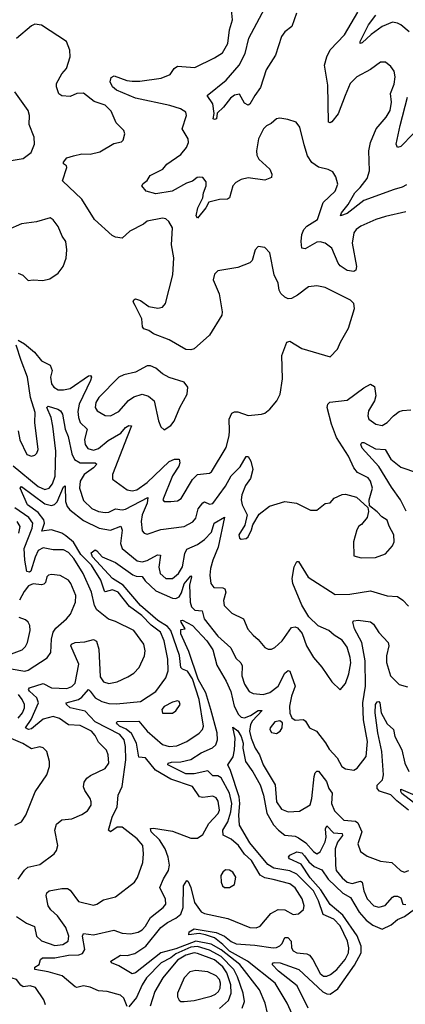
# Model space of a CAD drawing. Extents: x 1550320 to 1685906, y 509093 to 640511.
# Tile 468 of 532: x 1679945 to 1682242, y 588158 to 594026. Entities that reach past the tile are written whole.
import ezdxf

# ---------------------------------------------------------------- set-up
doc = ezdxf.new("R2010")
doc.units = 0

msp = doc.modelspace()

# ---------------------------------------------------------------- linework, layer by layer
at = {"layer": '0CON20XD'}
for points in [[(1681640.3, 593280.3), (1681614, 593385), (1681591.2, 593415), (1681541.3, 593431.3), (1681495, 593439.5), (1681475, 593435.6), (1681442.2, 593407.7), (1681415, 593394.1), (1681397.2, 593375), (1681367.3, 593315), (1681355.3, 593245), (1681358.1, 593218.1), (1681368.9, 593195), (1681435.7, 593135), (1681447.1, 593105), (1681444, 593085), (1681405, 593069.5), (1681305, 593083.3), (1681265, 593073.2), (1681233.3, 593055), (1681214.6, 593035), (1681195, 592963.8), (1681183, 592957), (1681135, 592954.6), (1681071.8, 592938.2), (1681054.6, 592905), (1681005, 592844), (1680996.2, 592856.2), (1681006.2, 592905), (1681036.2, 592965), (1681040, 592995), (1681056.1, 593035), (1681055, 593060), (1681036.2, 593085), (1681015, 593087.9), (1681002, 593085), (1680975, 593063.1), (1680939.2, 593050.8), (1680852.9, 593005), (1680755, 592987.9), (1680697.5, 593005), (1680673.3, 593035), (1680680.7, 593049.3), (1680705, 593067.5), (1680721.9, 593098.1), (1680798, 593135), (1680822, 593165), (1680905, 593223.5), (1680938.2, 593265), (1680950, 593295), (1680948.2, 593315), (1680912.9, 593375), (1680939.4, 593455), (1680934.2, 593475), (1680902, 593495), (1680838.8, 593515), (1680635, 593557.8), (1680521.2, 593605), (1680498.5, 593625), (1680484.4, 593655), (1680488.8, 593681.2), (1680508.6, 593691.4), (1680583.6, 593663.6), (1680615, 593659), (1680660.3, 593659.8), (1680787.4, 593677.4), (1680840.5, 593699.5), (1680865, 593735.7), (1680885, 593748.1), (1680988, 593742), (1681105, 593797.8), (1681152.1, 593827.9), (1681184.6, 593885), (1681195.4, 593965), (1681212.9, 594025), (1681205.6, 594105)], [(1681594.6, 594065), (1681565.5, 593985), (1681525, 593953.6), (1681504.7, 593925), (1681468.2, 593815), (1681413, 593727), (1681379.1, 593620.9), (1681345.8, 593574.2), (1681315, 593522.5), (1681305, 593515.7), (1681285, 593528.6), (1681255, 593581.5), (1681224.1, 593575.9), (1681201.2, 593558.8), (1681158.6, 593505), (1681120.7, 593469.3), (1681116.7, 593435), (1681105, 593431.2), (1681097.5, 593435), (1681102.5, 593467.5), (1681095.9, 593524.1), (1681061.2, 593575), (1681174.5, 593665), (1681252.6, 593755), (1681288.6, 593825), (1681309.1, 593915), (1681421.8, 594125)], [(1682248.3, 593041.7), (1682222.7, 593027.3), (1682175.3, 593014.7), (1681995, 592949.3), (1681895, 592870.9), (1681856.4, 592856.4), (1681861.4, 592875), (1681902.2, 592925), (1681941.2, 592995), (1681973.3, 593025), (1682015, 593078.6), (1682029.3, 593125), (1682025.4, 593245), (1682034.5, 593295), (1682067.8, 593375), (1682128.5, 593445), (1682152.7, 593485), (1682160.8, 593535), (1682154.7, 593585.3), (1682175, 593641.2), (1682182.3, 593685), (1682175, 593719.2), (1682155, 593747.1), (1682125, 593772), (1682095, 593772.5), (1682035, 593728.6), (1681954.3, 593685), (1681914.4, 593645), (1681883.6, 593575), (1681841.5, 593465), (1681805, 593418), (1681795, 593411.2), (1681784.2, 593415), (1681779.8, 593635), (1681761.3, 593755), (1681774.6, 593805), (1681793.8, 593846.2), (1681879.6, 593935), (1681960, 594070)], [(1682265, 593953.1), (1682215, 593995.5), (1682195, 594006.2), (1682165, 594011.8), (1682104.5, 593985), (1682038, 593938), (1681985, 593887.1), (1681973.1, 593883.1), (1681972.2, 593895), (1682022.9, 593995), (1682066.2, 594053.8)], [(1680585, 591540), (1680497.5, 591315), (1680497.7, 591287.7), (1680585, 591223.5), (1680615, 591217.9), (1680643.6, 591223.6), (1680705, 591267.3), (1680835, 591393.8), (1680866.7, 591406.7), (1680895, 591406.9), (1680898.8, 591385), (1680893.6, 591365), (1680855, 591307.8), (1680797.1, 591165), (1680805, 591154.3), (1680845, 591153.6), (1680885, 591159.1), (1680906.9, 591173.1), (1680975, 591285.7), (1681004.1, 591315.9), (1681075, 591323.1), (1681087.8, 591332.2), (1681174, 591476), (1681193.6, 591545), (1681193.8, 591575), (1681193.5, 591645), (1681209.4, 591680.6), (1681225, 591688.1), (1681245, 591688.1), (1681305, 591667.5), (1681385.6, 591674.4), (1681405, 591680.8), (1681435.5, 591704.5), (1681477.5, 591755), (1681496.9, 591795), (1681509.5, 591885), (1681507.1, 592025), (1681536.2, 592103.8), (1681555, 592109.5), (1681625, 592065.7), (1681795, 592017.5), (1681838.3, 592061.7), (1681856, 592105), (1681903, 592187), (1681939.6, 592305), (1681935, 592334), (1681914.7, 592354.7), (1681765, 592429.5), (1681715, 592440.6), (1681665.5, 592434.5), (1681600.6, 592385), (1681565, 592364.4), (1681545, 592363.1), (1681525, 592371.4), (1681501.4, 592395), (1681490.6, 592415), (1681484.4, 592455), (1681460, 592505), (1681435.6, 592635.6), (1681405, 592667.5), (1681365, 592673.3), (1681346.7, 592655), (1681328.8, 592591.2), (1681315, 592576.7), (1681245, 592548.8), (1681125, 592528.8), (1681105, 592510), (1681098, 592475), (1681133, 592393), (1681151.4, 592285), (1681150, 592265), (1681074.7, 592145.3), (1680985, 592064.5), (1680965, 592057.5), (1680935, 592060.9), (1680835, 592117.6), (1680742.8, 592152.8), (1680715, 592174.2), (1680685, 592183.8), (1680676.2, 592195), (1680673, 592243), (1680632.3, 592322.3), (1680621.2, 592345), (1680623.9, 592356.1), (1680635, 592362.5), (1680665, 592353.3), (1680715, 592315.8), (1680767.4, 592307.4), (1680795, 592311.8), (1680813.5, 592335), (1680857.9, 592505), (1680862.4, 592607.6), (1680848.5, 592685), (1680854.3, 592785), (1680833.2, 592823.2), (1680815, 592838.8), (1680795, 592843.8), (1680705, 592826.2), (1680682.7, 592807.3), (1680600, 592765), (1680555.8, 592724.2), (1680515, 592730.8), (1680495, 592740.8), (1680391.1, 592835), (1680315.8, 592955.8), (1680200.8, 593065), (1680226.2, 593145), (1680223.3, 593155), (1680206.4, 593166.4), (1680205, 593177.5), (1680225, 593202), (1680264.5, 593215.5), (1680315, 593225.6), (1680365, 593223.8), (1680421.9, 593238.1), (1680505, 593287.5), (1680552.3, 593297.7), (1680561.7, 593308.3), (1680571.2, 593345), (1680565, 593366.2), (1680520.4, 593410.4), (1680490.6, 593480.6), (1680455, 593515.6), (1680388.7, 593538.7), (1680325, 593587.5), (1680285, 593585.6), (1680245, 593568.6), (1680195, 593572.5), (1680178, 593585), (1680164, 593625), (1680164.3, 593645), (1680196.1, 593703.9), (1680224.5, 593735), (1680246, 593804), (1680242.8, 593845), (1680223.1, 593895), (1680075, 593992.9), (1680035, 593998.6), (1680015, 593989.3), (1679925, 593912.9)], [(1679882.5, 593185), (1679965, 593198.6), (1680013.8, 593235), (1680033.8, 593285), (1680032, 593325), (1680000.9, 593400.9), (1680003.8, 593455), (1679995.3, 593485), (1679915, 593595.7)], [(1682289.5, 593345), (1682215, 593271.2), (1682195, 593263.3), (1682188.6, 593285), (1682210.5, 593395), (1682256, 593565)], [(1682245, 592880.3), (1682125, 592852.8), (1682067.5, 592835), (1681977.5, 592795), (1681949.4, 592775), (1681935.6, 592755), (1681925.4, 592695), (1681950.9, 592555), (1681946.5, 592533.5), (1681935.6, 592524.4), (1681895, 592530.8), (1681855, 592559.1), (1681842, 592575), (1681805, 592664.6), (1681765, 592694.7), (1681735, 592702.4), (1681715, 592700.3), (1681645, 592660.6), (1681626.2, 592665), (1681620.9, 592705), (1681626.2, 592745), (1681637.9, 592775), (1681655, 592794.5), (1681719.6, 592835), (1681752.7, 592937.3), (1681825, 593003.1), (1681841.1, 593045), (1681829.1, 593089.1), (1681809.5, 593119.5), (1681782.9, 593132.9), (1681725, 593146.9), (1681685.7, 593175), (1681660, 593215), (1681640.3, 593280.3)], [(1679936.3, 592516.3), (1679963, 592503), (1679995, 592471.2), (1680025, 592476.2), (1680081.7, 592471.7), (1680125, 592482.5), (1680173.8, 592515), (1680204.2, 592555.8), (1680222, 592605), (1680226.2, 592655), (1680218.8, 592705), (1680197.5, 592735), (1680175, 592793.3), (1680145, 592833.8), (1680126.1, 592846.1), (1680045, 592821.1), (1679955, 592809.7), (1679875, 592772.6)], [(1679936, 591575), (1679945, 591521.2), (1679986.7, 591435), (1680014.2, 591424.2), (1680035, 591430), (1680047.6, 591442.4), (1680055.6, 591465), (1680035.4, 591625), (1680037.6, 591685), (1680009.8, 591775), (1679990.4, 591895), (1679953, 591995), (1679924.5, 592085.5)], [(1679935, 592116.9), (1679974.4, 592095), (1680033.5, 592045), (1680075, 591992.5), (1680126.6, 591966.6), (1680137.7, 591935), (1680128.2, 591895), (1680134.7, 591855), (1680148.1, 591835), (1680175, 591820.8), (1680205, 591819.7), (1680245, 591828.7), (1680355, 591904.2), (1680366.7, 591905), (1680372, 591895), (1680367.5, 591875), (1680298.7, 591735), (1680291.3, 591691.3), (1680294.3, 591654.3), (1680305, 591625.7), (1680346.8, 591585), (1680330.3, 591525), (1680334.8, 591494.8), (1680351.4, 591471.4), (1680385, 591460.5), (1680415, 591469.8), (1680472.6, 591517.4), (1680547.7, 591562.3), (1680575, 591596.1), (1680595, 591607.7), (1680610.8, 591605), (1680585, 591540)], [(1680805, 591582.5), (1680845, 591607.5), (1680865, 591632.5), (1680898, 591715), (1680942, 591795), (1680946.2, 591835), (1680925, 591865.7), (1680835, 591894.3), (1680795, 591915.8), (1680755, 591949.2), (1680725, 591962.9), (1680705, 591963.1), (1680635, 591924.4), (1680565, 591910), (1680535, 591896.5), (1680415.4, 591775), (1680398.2, 591745), (1680394.6, 591715), (1680406.7, 591695), (1680455, 591666.5), (1680485, 591664.4), (1680535, 591691.5), (1680593.9, 591756.1), (1680625, 591778.8), (1680675, 591793.5), (1680712.9, 591782.9), (1680745.7, 591755), (1680771.2, 591635), (1680785, 591600), (1680805, 591582.5)], [(1679905, 591367.7), (1680055, 591244.8), (1680095, 591226.5), (1680120, 591235), (1680139.5, 591260.5), (1680155.5, 591305), (1680159.7, 591455), (1680142.9, 591602.9), (1680131.4, 591655), (1680106.2, 591715), (1680115, 591722), (1680172, 591705), (1680187.5, 591695), (1680200, 591675), (1680216.5, 591585), (1680232.8, 591542.8), (1680255, 591439.2), (1680271.8, 591405), (1680305, 591384.4), (1680394.6, 591384.6), (1680405, 591377.5), (1680385.3, 591355), (1680329.5, 591315), (1680304.4, 591275.6), (1680301.7, 591235), (1680325, 591160.6), (1680375, 591112), (1680415, 591094.6), (1680455, 591088.7), (1680475, 591091.6), (1680515, 591111.2), (1680555, 591105.7), (1680575, 591109.3), (1680708.2, 591178.2), (1680704.8, 591145), (1680673.8, 591075), (1680669.4, 591035), (1680675, 590978.8), (1680685.5, 590965.5), (1680705, 590960), (1680785, 590986.9), (1680924, 591006), (1680976.8, 591033.2), (1680994.2, 591055.8), (1681008.2, 591111.8), (1681035, 591146.4), (1681045, 591153.3), (1681075, 591138.2), (1681095, 591143.1), (1681171.7, 591245), (1681205, 591307.9), (1681258.6, 591361.4), (1681295, 591422), (1681305, 591422), (1681321.5, 591395), (1681334.5, 591345), (1681319, 591291), (1681291, 591249), (1681268.8, 591195), (1681264.6, 591164.6), (1681270.8, 591135), (1681300, 591075), (1681285.9, 591014.1), (1681250, 590955), (1681255, 590936.7), (1681265, 590930), (1681295, 590934), (1681305, 590943.3), (1681326, 590985), (1681333.3, 591015), (1681371.7, 591078.3), (1681432.3, 591127.7), (1681524.1, 591154.1), (1681593.9, 591143.9), (1681676.4, 591103.6), (1681715, 591102), (1681765, 591143.3), (1681795, 591146.7), (1681817.5, 591175), (1681865, 591196), (1681885, 591198), (1681950.7, 591180.7), (1682018.3, 591118.3), (1682023.3, 591095), (1682015, 591060), (1681981.7, 591018.3), (1681965, 591006.7), (1681954, 590985), (1681933.8, 590915), (1681935, 590830), (1681978.8, 590818.8), (1682065, 590821.4), (1682125, 590842), (1682165, 590890), (1682175.8, 590915), (1682174.2, 590955), (1682145, 591007.5), (1682135, 591042.5), (1682102.9, 591062.9), (1682075, 591093.8), (1682028.3, 591128.3), (1682026.7, 591165), (1682045.7, 591235), (1682035, 591276.2), (1682021.2, 591295), (1681956.4, 591326.4), (1681935.6, 591355), (1681904.6, 591425), (1681833.1, 591535), (1681802, 591615), (1681777.5, 591715), (1681780.5, 591735), (1681792.5, 591747.5), (1681895, 591757.8), (1681995, 591832.5), (1682035, 591854.2), (1682059.1, 591839.1), (1682066.4, 591785), (1682058.5, 591755), (1682023.1, 591695), (1682018.5, 591665), (1682025.4, 591645.4), (1682065.8, 591615), (1682105, 591607.9), (1682135, 591624.4), (1682171.9, 591665), (1682205, 591690.6), (1682225, 591696.9), (1682275, 591700)], [(1682247.4, 591097.4), (1682214.2, 591165), (1682160.3, 591240.3), (1682085, 591363.3), (1681985, 591472.7), (1681978, 591495), (1681983.6, 591506.4), (1681995, 591506), (1682065, 591468.6), (1682122.5, 591465), (1682155, 591406.5), (1682215, 591359.2), (1682315, 591325.8)], [(1679925, 588681.4), (1679985, 588641.2), (1680032.2, 588622.2), (1680045, 588564.4), (1680075, 588536), (1680155, 588507.7), (1680202.5, 588515), (1680232.9, 588535), (1680237.5, 588565), (1680220, 588615), (1680170.3, 588685), (1680130.5, 588720.5), (1680115, 588744), (1680102.6, 588807.4), (1680107.1, 588822.9), (1680120, 588835), (1680195, 588849.1), (1680228.9, 588848.9), (1680245, 588839.2), (1680295, 588771.4), (1680385, 588748.1), (1680405, 588754.4), (1680445, 588781.4), (1680515, 588798.6), (1680628.1, 588885), (1680646, 588914), (1680677.6, 589002.4), (1680683.3, 589055), (1680677.7, 589105), (1680645, 589143.8), (1680555, 589214.6), (1680525.4, 589214.6), (1680485, 589185.7), (1680473.3, 589195), (1680495, 589274.2), (1680525.4, 589335), (1680530.6, 589405), (1680554.7, 589455.3), (1680576.3, 589615), (1680575.5, 589695), (1680566.3, 589735), (1680542, 589765), (1680395, 589842.2), (1680335, 589904.8), (1680245.6, 589925), (1680224.5, 589945), (1680222, 589955), (1680295.1, 589974.9), (1680315, 589988.1), (1680355, 590034.2), (1680364.6, 590024.6), (1680394.5, 589984.5), (1680435, 589962.4), (1680475, 589950.6), (1680520.8, 589949.2), (1680665, 589962.7), (1680755, 590023.1), (1680815, 590103.6), (1680829, 590145), (1680827, 590215), (1680806.3, 590325), (1680783.9, 590375), (1680727.2, 590417.2), (1680671.6, 590475), (1680598.2, 590528.2), (1680531.9, 590615), (1680498, 590628), (1680455, 590616), (1680450.1, 590620.1), (1680427.7, 590685), (1680373.4, 590775), (1680308.7, 590838.7), (1680265, 590912.8), (1680219.7, 590949.7), (1680195, 590965.7), (1680135, 590986.5), (1680077, 590977), (1680093, 591025), (1680089.2, 591045), (1680055, 591088.6), (1679990.6, 591135), (1679948, 591235), (1679955, 591243.8), (1680095, 591141.1), (1680135, 591130.2), (1680153, 591137), (1680167.6, 591152.4), (1680205, 591242.5), (1680215, 591247.5), (1680217.9, 591155), (1680228.1, 591125), (1680244.1, 591104.1), (1680325, 591040.8), (1680417.8, 590995), (1680485, 590982.9), (1680546.8, 591006.8), (1680554.7, 590984.7), (1680545.2, 590905), (1680555, 590874.5), (1680645, 590801.6), (1680675, 590795.3), (1680705, 590803.3), (1680765, 590835.9), (1680784, 590835), (1680773.1, 590763.1), (1680781.2, 590725), (1680815, 590696.4), (1680855, 590696.2), (1680891.2, 590725), (1680914.2, 590765), (1680928.4, 590845), (1680940.5, 590869.5), (1681005, 590898.2), (1681045, 590927.2), (1681087.7, 590972.3), (1681103.5, 591025), (1681165, 591062), (1681127.1, 590882.9), (1681094.8, 590805), (1681081.3, 590755), (1681077.1, 590715), (1681083.3, 590665), (1681102.4, 590642.4), (1681155, 590640.7), (1681167.5, 590635), (1681172.7, 590615), (1681159.2, 590565), (1681162.2, 590535), (1681208.9, 590488.9), (1681277.5, 590455), (1681304.3, 590394.3), (1681335, 590358.2), (1681365, 590333.1), (1681405, 590284.2), (1681425, 590274.3), (1681445, 590274.3), (1681465, 590284.2), (1681508.1, 590325), (1681565, 590403.8), (1681585, 590406.7), (1681600.7, 590400.7), (1681628.3, 590368.3), (1681654.4, 590295), (1681695.7, 590225), (1681745, 590168), (1681805, 590080), (1681855, 590032.5), (1681885, 590070), (1681905, 590126.7), (1681917.7, 590192.3), (1681913.9, 590225), (1681895, 590285.8), (1681865, 590328.9), (1681817.3, 590357.3), (1681785.9, 590385.9), (1681723.8, 590413.8), (1681667, 590467), (1681626, 590536), (1681571.8, 590665), (1681567.3, 590695), (1681580.6, 590765), (1681595, 590797.5), (1681605, 590797.5), (1681664.1, 590704.1), (1681825, 590600.4), (1681912.2, 590602.2), (1682035, 590621.5), (1682135, 590592.2), (1682195, 590588), (1682226.8, 590566.8), (1682261.7, 590531.7)], [(1679936.6, 588903.4), (1679972.7, 588957.3), (1679992.5, 588975), (1680065, 588991.9), (1680151.2, 589055), (1680164.3, 589075), (1680171.4, 589105), (1680153.3, 589195), (1680165, 589232.5), (1680195, 589257.5), (1680255, 589262.9), (1680315, 589288.5), (1680348, 589312), (1680370, 589345), (1680371.5, 589365), (1680365, 589383.8), (1680332.4, 589432.4), (1680325.5, 589455), (1680328.6, 589481.4), (1680345, 589505.6), (1680367.4, 589522.6), (1680455, 589563.5), (1680476.5, 589595), (1680471.6, 589645), (1680462.3, 589672.3), (1680415, 589719.5), (1680395, 589760.9), (1680373.2, 589785), (1680305, 589818.7), (1680235, 589822.9), (1680181.3, 589861.3), (1680145, 589872.5), (1680085, 589857.4), (1680015, 589800.4), (1679996.7, 589796.7), (1679979.5, 589805), (1680012.4, 589855), (1680057.7, 589955), (1680046.1, 589985), (1680003.1, 590025), (1679997.1, 590035), (1680002.5, 590045), (1680085, 590069.1), (1680135, 590043.2), (1680225, 590041.1), (1680255, 590051.8), (1680275, 590071.1), (1680297.4, 590185), (1680249.4, 590295), (1680254, 590305), (1680275, 590314.4), (1680332.1, 590317.9), (1680385, 590332.9), (1680402, 590322), (1680416.9, 590275), (1680425, 590108.8), (1680445, 590080), (1680475, 590070.8), (1680525, 590079.6), (1680589.5, 590110.5), (1680625, 590131.4), (1680657.5, 590165), (1680687.8, 590235), (1680691.5, 590265), (1680684.4, 590305), (1680624.4, 590385), (1680515, 590439.5), (1680473.9, 590453.9), (1680405, 590509.4), (1680391.4, 590535), (1680372.4, 590615), (1680323.8, 590725), (1680266.7, 590815), (1680235, 590850), (1680205, 590865.9), (1680145, 590866.6), (1680085, 590879.2), (1680055, 590862.9), (1680036.8, 590823.2), (1680010.3, 590739.7), (1680002.7, 590732.7), (1679988, 590738), (1679974.9, 590804.9), (1679971.2, 590875), (1680019, 590995), (1680023, 591025), (1679999.1, 591059.1), (1679916.7, 591116.7)], [(1679939, 590965), (1679947.1, 591005), (1679929.7, 591035)], [(1680585, 588145.6), (1680564.5, 588194.5), (1680545, 588212.8), (1680465, 588233.8), (1680415, 588237.8), (1680365, 588260.5), (1680325, 588268.5), (1680285, 588258.9), (1680275, 588262.2), (1680197.4, 588327.4), (1680115, 588352.5), (1680035, 588364.8), (1680035, 588378.5), (1680060, 588395), (1680068.1, 588425), (1680080, 588435), (1680155, 588434.8), (1680235, 588450.4), (1680296.9, 588453.1), (1680319.3, 588460.7), (1680333.3, 588485), (1680318.5, 588565), (1680325, 588580), (1680385, 588572.8), (1680505, 588599.3), (1680555, 588582.1), (1680605, 588577.5), (1680651.1, 588588.9), (1680675, 588602.5), (1680695, 588623.5), (1680724, 588675), (1680798.9, 588735), (1680814.5, 588755), (1680813.1, 588785), (1680780, 588855), (1680801.2, 588905), (1680831.6, 588955), (1680836.5, 588986.5), (1680829.6, 589035), (1680812, 589085), (1680777.5, 589137.5), (1680727.8, 589185), (1680724.2, 589205), (1680741.7, 589208.3), (1680855, 589188.9), (1680965, 589147.8), (1681005, 589148.1), (1681035, 589169.2), (1681070.9, 589235), (1681127.4, 589295), (1681134.4, 589315), (1681127.7, 589367.7), (1681115, 589388.2), (1681095, 589399.2), (1681035, 589390.4), (1681015.3, 589395.3), (1680975, 589456.2), (1680845, 589500), (1680754.1, 589554.1), (1680695, 589627.1), (1680655, 589630.8), (1680641.2, 589715), (1680611.1, 589771.1), (1680578.4, 589798.4), (1680540, 589815), (1680526.9, 589826.9), (1680520.6, 589835), (1680525.9, 589844.1), (1680655, 589845.3), (1680705, 589785.6), (1680795, 589706), (1680835, 589693.8), (1680881.5, 589698.5), (1680940.6, 589725), (1681015, 589774.3), (1681033.3, 589796.7), (1681039.3, 589815), (1681013.3, 589975), (1680975, 590098.7), (1680945, 590144), (1680914.4, 590154.4), (1680905.2, 590165.2), (1680896.6, 590236.6), (1680844.4, 590385), (1680825, 590410.5), (1680767.6, 590445), (1680664.6, 590535), (1680562.2, 590655), (1680497.9, 590695), (1680378.4, 590825), (1680370.4, 590849.6), (1680395, 590865.6), (1680405, 590861.4), (1680435.7, 590825), (1680515, 590791.8), (1680618.2, 590718.2), (1680639.6, 590709.6), (1680675, 590707.1), (1680692.4, 590682.4), (1680755, 590622.9), (1680855, 590577.8), (1680875, 590575.7), (1680895, 590586.5), (1680909.1, 590610.9), (1680925, 590663.1), (1680965, 590711.2), (1680968.1, 590705), (1680956.5, 590655), (1680960, 590555), (1680967.8, 590527.8), (1680987.9, 590507.9), (1681032.8, 590502.8), (1681044.7, 590455), (1681125, 590351.8), (1681202.6, 590282.6), (1681231.5, 590221.5), (1681262.3, 590192.3), (1681271.1, 590175), (1681267.8, 590115), (1681283.9, 590065), (1681312.3, 590022.3), (1681335, 590010), (1681395, 590003.5), (1681435, 590015.4), (1681485, 590054.7), (1681525, 590131.1), (1681545, 590146.7), (1681554.3, 590144.3), (1681586.7, 590055), (1681564.1, 589995), (1681552.5, 589935), (1681553.9, 589893.9), (1681566.7, 589865), (1681585, 589851.2), (1681635, 589856), (1681648, 589845), (1681672, 589805), (1681712.5, 589785), (1681767.1, 589717.1), (1681787.7, 589677.7), (1681836.9, 589626.9), (1681864.4, 589575), (1681885, 589561.4), (1681935.7, 589554.3), (1681955, 589566), (1682008.2, 589635), (1682017.6, 589725), (1681992.6, 589852.6)], [(1679895, 590157.3), (1679975, 590143.8), (1679995, 590148.6), (1680107.7, 590222.3), (1680130, 590255), (1680134.1, 590334.1), (1680143.8, 590375), (1680160.2, 590399.8), (1680224.5, 590455), (1680247.2, 590482.7), (1680277.3, 590555), (1680279.1, 590595), (1680250.3, 590665), (1680235, 590686.2), (1680185, 590712.7), (1680135, 590720.5), (1680116.2, 590715), (1680107.1, 590705), (1680097.9, 590672.1), (1680088.8, 590661.2), (1680075, 590657.6), (1680025, 590663.5), (1679998, 590652), (1679971.5, 590618.5), (1679944.2, 590565.8)], [(1679815, 590217.1), (1679960.4, 590269.6), (1679979.9, 590290.1), (1679992.1, 590315), (1680006.4, 590386.4), (1680004.6, 590414.6), (1679995.5, 590435.5), (1679978.9, 590448.9), (1679942.3, 590462.3)], [(1681421.1, 588105), (1681406.9, 588165), (1681373.6, 588245), (1681255.5, 588395), (1681145, 588481.8), (1681085, 588517.3), (1680995, 588535.1), (1680875, 588489.1), (1680785, 588464.2), (1680635, 588344.7), (1680615, 588340), (1680535, 588388.2), (1680491.2, 588405), (1680488, 588415), (1680545, 588451.8), (1680585, 588448.9), (1680629.8, 588460.2), (1680697.2, 588505), (1680784.9, 588615.1), (1680824.6, 588645.4), (1680875, 588671), (1680904, 588696), (1680918.7, 588735), (1680921.2, 588865), (1680940, 588895), (1680949.3, 588889.3), (1680963.8, 588855), (1680986.2, 588765), (1681025, 588709.7), (1681045, 588699.8), (1681185, 588669.2), (1681316.7, 588616.7), (1681354.5, 588614.5), (1681377, 588623), (1681440.5, 588699.5), (1681485, 588723.3), (1681525, 588720.5), (1681575, 588693.3), (1681605, 588698.1), (1681635, 588724), (1681639.1, 588745), (1681627, 588787), (1681585, 588851.5), (1681555, 588875.9), (1681455, 588902.5), (1681405, 588912.3), (1681377.4, 588927.4), (1681325.9, 589015.9), (1681285, 589052.7), (1681247.5, 589105), (1681205, 589142.7), (1681156.6, 589166.6), (1681154.8, 589195), (1681183.9, 589246.1), (1681201.8, 589305), (1681209.3, 589355), (1681195, 589417.3), (1681145, 589507.3), (1681125, 589519), (1681095, 589519.3), (1681065, 589548.7), (1680985, 589530.7), (1680935, 589531.9), (1680828, 589585), (1680830, 589595), (1680849.3, 589600.7), (1680905, 589603), (1680965, 589616.3), (1681025, 589655.9), (1681093.2, 589686.8), (1681113.3, 589705), (1681122.8, 589735), (1681120.6, 589775), (1681083.1, 589915), (1681053.4, 590015), (1681008.1, 590095), (1680951.6, 590261.6), (1680904.6, 590365.4), (1680905, 590392.5), (1680930, 590395), (1680906, 590435), (1680905, 590446.2), (1680915, 590446.4), (1680975, 590415.7), (1681060.2, 590325), (1681095, 590270), (1681119.8, 590179.8), (1681174.4, 590084.4), (1681202.2, 590022.2), (1681223.2, 589935), (1681248.3, 589885), (1681265, 589870.2), (1681285, 589866), (1681320.1, 589879.9), (1681365, 589908.3), (1681388.7, 589908.7), (1681332.3, 589847.7), (1681319.1, 589825), (1681314.5, 589785), (1681323.3, 589745), (1681347, 589685), (1681373.4, 589645), (1681394.9, 589584.9), (1681466.2, 589466.2), (1681474.7, 589365), (1681505, 589321.1), (1681545, 589305.5), (1681610.8, 589309.2), (1681675, 589346), (1681684.5, 589385), (1681698.4, 589515), (1681705, 589537.1), (1681715, 589546.9), (1681725, 589546.7), (1681772, 589485), (1681786.6, 589445), (1681806.2, 589416.2), (1681802, 589355), (1681820.3, 589310.3), (1681875.2, 589255.2), (1681945, 589249.8), (1681960.2, 589240.2), (1681983.8, 589185), (1681958.8, 589115), (1681975, 589069.2), (1682015, 589040.6), (1682095, 589010.6), (1682162.2, 589002.2), (1682212.9, 588955), (1682235, 588946.4), (1682264, 588955)], [(1681992.6, 589852.6), (1681989.3, 589955), (1682004.8, 590055), (1682002.6, 590205), (1681982.8, 590315), (1681938.8, 590395), (1681930, 590435), (1681936.4, 590443.6), (1681961.9, 590448.1), (1682035, 590437.9), (1682053.5, 590423.5), (1682083.6, 590373.6), (1682140, 590315), (1682143.9, 590295), (1682129.3, 590235), (1682129.2, 590195), (1682153.6, 590115), (1682204.6, 590064.6), (1682255, 590050)], [(1679935, 589862.9), (1679962.1, 589895), (1679973.3, 589925), (1679973.2, 589945), (1679959.2, 589975), (1679937, 590005)], [(1680795, 589893.3), (1680855, 589893.8), (1680875, 589907.5), (1680900, 589945), (1680895, 589962.5), (1680885, 589966), (1680855, 589958.8), (1680805, 589933.3), (1680792, 589915), (1680795, 589893.3)], [(1682261.9, 589315), (1682190.9, 589370.9), (1682156.2, 589406.2), (1682088.3, 589428.3), (1682073.6, 589445), (1682074.6, 589465), (1682106.6, 589495), (1682111.2, 589525), (1682103.1, 589665), (1682077.9, 589775), (1682062, 589895), (1682065.4, 589944.6), (1682075, 589960.8), (1682085, 589962), (1682090.8, 589955), (1682098.9, 589895), (1682135, 589828.8), (1682172.7, 589795), (1682179.6, 589755), (1682222.2, 589675), (1682239.2, 589595), (1682264, 589545)], [(1681475, 589772.5), (1681496.7, 589785), (1681508, 589805), (1681510, 589835), (1681495, 589848), (1681465, 589841.2), (1681438, 589805), (1681436, 589795), (1681445, 589778), (1681475, 589772.5)], [(1681606.7, 588015), (1681538, 588165), (1681466.3, 588285), (1681301.3, 588415), (1681194.4, 588475), (1681155, 588514.4), (1681105, 588553.8), (1681051.1, 588571.1), (1681015, 588579.7), (1680952.6, 588572.6), (1680955, 588590), (1680985, 588607.7), (1681116.2, 588586.2), (1681165, 588564.8), (1681205, 588532.1), (1681235, 588518.4), (1681345, 588511.2), (1681455, 588494.2), (1681475, 588495.8), (1681495, 588506.4), (1681508.9, 588521.1), (1681524.4, 588555.6), (1681543, 588557), (1681561.8, 588535), (1681564.1, 588495), (1681575, 588477.3), (1681595, 588465.3), (1681655, 588458.5), (1681670.8, 588450.8), (1681691.5, 588425), (1681735, 588341.1), (1681755, 588326.5), (1681775, 588325.5), (1681797.1, 588335), (1681835, 588364.5), (1681884.6, 588425), (1681902.9, 588465), (1681905.3, 588495), (1681897.9, 588535), (1681854.7, 588625), (1681816.5, 588665), (1681752.8, 588692.8), (1681724.6, 588775), (1681696.1, 588835), (1681595, 588933.8), (1681555, 588954.2), (1681459.4, 588969.4), (1681422.2, 588992.2), (1681315, 589120.2), (1681254.1, 589225), (1681249.6, 589285), (1681257, 589355), (1681253.2, 589395), (1681201.4, 589551.4), (1681184.2, 589585), (1681216.7, 589633.3), (1681225.5, 589675), (1681228.8, 589745), (1681215, 589810), (1681245, 589787.1), (1681265, 589753.8), (1681276, 589714), (1681274.7, 589685), (1681290, 589605), (1681334.4, 589544.4), (1681376.9, 589466.9), (1681396.8, 589405), (1681416.4, 589296.4), (1681457.2, 589227.2), (1681485.9, 589195), (1681525, 589166.7), (1681585, 589159.2), (1681605, 589150.9), (1681649.6, 589119.6), (1681695, 589068), (1681715, 589055.4), (1681735, 589066.1), (1681765, 589125.5), (1681770.6, 589155), (1681767.2, 589202.8), (1681775, 589221.9), (1681815, 589179.4), (1681865.6, 589175), (1681867.6, 589165), (1681838.9, 589125), (1681824.2, 589085), (1681825.3, 588985), (1681831.1, 588955), (1681865, 588911.3), (1681895, 588885.9), (1681925, 588877.1), (1681975, 588891.5), (1681984.3, 588885), (1681995, 588834), (1682015, 588787.5), (1682054.4, 588745), (1682085, 588737.9), (1682122.5, 588747.5), (1682165, 588796.5), (1682175, 588802.7), (1682195, 588802.7), (1682215, 588792), (1682227.5, 588755), (1682245, 588752.5)], [(1679915, 589225.8), (1679955, 589245.8), (1679982.2, 589285), (1680036.7, 589425), (1680107.3, 589525), (1680122.5, 589575), (1680122.2, 589605), (1680105.6, 589665), (1680085, 589687.5), (1680065, 589691.9), (1680015, 589680), (1679962.6, 589712.6), (1679895, 589741.9)], [(1682291.3, 589361.3), (1682221.9, 589415), (1682214.6, 589425.4), (1682215, 589440.8), (1682357.9, 589377.9)], [(1681663.3, 588135), (1681598.7, 588268.7), (1681486.4, 588355), (1681449.2, 588395), (1681454, 588405), (1681465, 588407.5), (1681496.2, 588405), (1681608.1, 588365), (1681751.6, 588231.6), (1681775, 588219.5), (1681795, 588218.5), (1681839.4, 588250.6), (1681939.2, 588390.8), (1681979.5, 588465), (1681980, 588505), (1681956, 588566), (1681869.9, 588689.9), (1681795, 588753.6), (1681739.4, 588839.4), (1681675, 588911.9), (1681622.3, 588992.3), (1681552.9, 589025), (1681545.6, 589035), (1681555, 589046.9), (1681595, 589066.2), (1681625, 589060), (1681642.2, 589042.2), (1681667.3, 589007.3), (1681698.5, 588978.5), (1681745, 588958.5), (1681783.5, 588903.5), (1681870, 588820), (1681915.3, 588795), (1681967.2, 588707.2), (1682009, 588659), (1682049.2, 588629.2), (1682105, 588605.9), (1682158.7, 588631.3), (1682195, 588664.2), (1682237.7, 588682.3), (1682296.2, 588725)], [(1681195, 588853.8), (1681225, 588872), (1681232.9, 588915), (1681215, 588945.8), (1681195, 588957.5), (1681170.8, 588959.2), (1681154.2, 588945.8), (1681143.8, 588925), (1681145.8, 588885), (1681152.9, 588865), (1681164, 588855), (1681195, 588853.8)], [(1681270, 588135), (1681284.2, 588175), (1681276.2, 588225), (1681242.1, 588322.1), (1681220, 588365), (1681145, 588442.3), (1681075, 588480.6), (1681005, 588501.9), (1680965, 588499.4), (1680875, 588459.2), (1680845, 588434.4), (1680788.1, 588405), (1680699.8, 588315), (1680674, 588275), (1680641.6, 588198.4), (1680595, 588142.9)], [(1680097.7, 588155), (1680088.9, 588185), (1680038.9, 588258.9), (1680007.8, 588267.8), (1679965, 588262.7), (1679951.2, 588271.2), (1679925, 588306.6), (1679875, 588322.7), (1679843.8, 588325), (1679805, 588306.2), (1679785.6, 588315), (1679755, 588344.4), (1679735, 588352.5), (1679665, 588342.4), (1679628.8, 588348.8), (1679625.8, 588355), (1679652.5, 588377.5), (1679659.4, 588405), (1679669.2, 588415), (1679735, 588434.8), (1679815, 588442.6)], [(1681135, 588132.1), (1681189.4, 588180.6), (1681205.4, 588224.6), (1681202.2, 588275), (1681177.9, 588345), (1681155, 588381.4), (1681105, 588422.3), (1681005, 588461.1), (1680985, 588464.4), (1680935, 588450.5), (1680885, 588421.2), (1680797.2, 588315), (1680750, 588235), (1680722.5, 588147.5)], [(1680925, 588174.5), (1680985, 588181.7), (1681085, 588205.7), (1681112, 588218), (1681130, 588235), (1681139.8, 588255), (1681141, 588285), (1681135, 588305.4), (1681115, 588327.6), (1681065, 588352.4), (1680995, 588358.9), (1680958.3, 588351.7), (1680924.6, 588315), (1680884.5, 588225), (1680885, 588202.5), (1680895, 588183.3), (1680905.7, 588175.7), (1680925, 588174.5)]]:
    msp.add_lwpolyline(points, dxfattribs=at)

doc.saveas('drawing.dxf')
